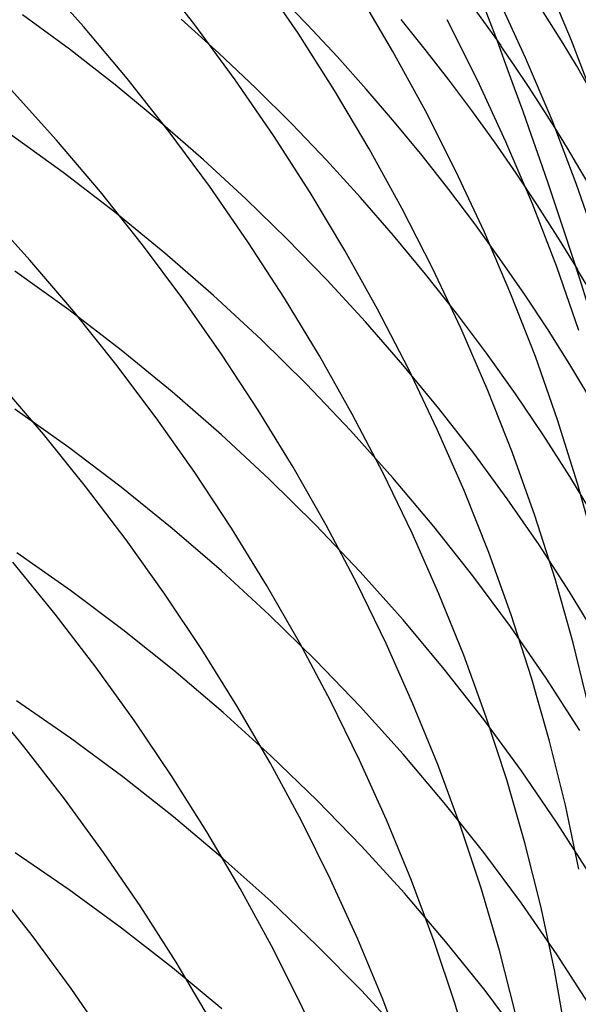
# Model space of a CAD drawing. Extents: x -383 to 1849, y -1185 to -529.
# Tile 841 of 870: x 1841.22 to 1845.14, y -933.67 to -926.76. Entities that reach past the tile are written whole.
import ezdxf

# ---------------------------------------------------------------- set-up
doc = ezdxf.new("R2010")
doc.units = 0
doc.layers.add('PREDEFINITO', color=7, linetype='CONTINUOUS')

msp = doc.modelspace()

# ---------------------------------------------------------------- linework, layer by layer
at = {"layer": 'PREDEFINITO'}
for p, q in [((1842.4497, -926.7931, 537.4958), (1842.1552, -926.4161, 537.3783)), ((1841.6669, -926.8046, 535.4386), (1841.3484, -926.4479, 535.3242)), ((1843.1739, -926.8519, 539.5567), (1842.9048, -926.4568, 539.4376)), ((1845.093, -926.9037, 547.5628), (1844.9086, -926.4619, 547.4554)), ((1843.2403, -926.7919, 615.5451), (1843.0269, -926.5719, 615.6476)), ((1843.8391, -926.9793, 541.6166), (1843.5973, -926.5683, 541.4977)), ((1844.5989, -926.9384, 611.2669), (1844.3204, -926.5505, 611.431)), ((1844.7709, -927.0233, 545.6231), (1844.5711, -926.5888, 545.5103)), ((1841.569, -926.9641, 619.8167), (1841.24, -926.7217, 619.9399)), ((1842.6184, -926.9916, 617.6083), (1842.3535, -926.7522, 617.7251)), ((1844.0664, -926.9662, 613.3416), (1843.8964, -926.7559, 613.4352)), ((1844.4332, -927.1823, 543.6787), (1844.2193, -926.7563, 543.5611)), ((1841.9738, -927.1702, 535.5576), (1841.6669, -926.8046, 535.4386)), ((1842.7319, -927.1781, 537.6174), (1842.4497, -926.7931, 537.4958)), ((1843.43, -927.2543, 539.6792), (1843.1739, -926.8519, 539.5567)), ((1843.4487, -927.0159, 615.4405), (1843.2403, -926.7919, 615.5451)), ((1845.2627, -927.3505, 547.6722), (1845.093, -926.9037, 547.5628)), ((1841.8904, -927.2149, 619.689), (1841.569, -926.9641, 619.8167)), ((1842.8768, -927.2368, 617.4884), (1842.6184, -926.9916, 617.6083)), ((1844.0675, -927.3968, 541.7385), (1843.8391, -926.9793, 541.6166)), ((1844.2323, -927.1794, 613.2466), (1844.0664, -926.9662, 613.3416)), ((1843.6521, -927.2437, 615.334), (1843.4487, -927.0159, 615.4405)), ((1844.9562, -927.4632, 545.7383), (1844.7709, -927.0233, 545.6231)), ((1842.2688, -927.5442, 535.6809), (1841.9738, -927.1702, 535.5576)), ((1843.0015, -927.5708, 537.7429), (1842.7319, -927.1781, 537.6174)), ((1844.3939, -927.3951, 613.1503), (1844.2323, -927.1794, 613.2466)), ((1844.633, -927.614, 543.7989), (1844.4332, -927.1823, 543.6787)), ((1841.4785, -927.6034, 533.6316), (1841.1595, -927.249, 533.5117)), ((1842.2039, -927.4737, 619.5569), (1841.8904, -927.2149, 619.689)), ((1843.1288, -927.4876, 617.3656), (1842.8768, -927.2368, 617.4884)), ((1843.673, -927.6636, 539.8052), (1843.43, -927.2543, 539.6792)), ((1843.8504, -927.4752, 615.2256), (1843.6521, -927.2437, 615.334)), ((1844.2819, -927.8204, 541.8634), (1844.0675, -927.3968, 541.7385)), ((1844.5513, -927.6135, 613.0528), (1844.3939, -927.3951, 613.1503)), ((1842.5094, -927.7403, 619.4204), (1842.2039, -927.4737, 619.5569)), ((1844.0436, -927.7104, 615.1154), (1843.8504, -927.4752, 615.2256)), ((1845.1268, -927.9078, 545.8557), (1844.9562, -927.4632, 545.7383)), ((1842.5516, -927.9264, 535.8084), (1842.2688, -927.5442, 535.6809)), ((1843.3741, -927.7438, 617.2399), (1843.1288, -927.4876, 617.3656)), ((1841.5252, -927.8298, 621.5939), (1841.1539, -927.5621, 621.7365)), ((1841.7859, -927.9666, 533.7563), (1841.4785, -927.6034, 533.6316)), ((1843.2583, -927.9708, 537.8721), (1843.0015, -927.5708, 537.7429)), ((1844.7044, -927.8344, 612.954), (1844.5513, -927.6135, 613.0528)), ((1844.8183, -928.0509, 543.9216), (1844.633, -927.614, 543.7989)), ((1843.9024, -928.0794, 539.9344), (1843.673, -927.6636, 539.8052)), ((1842.8067, -928.0144, 619.2797), (1842.5094, -927.7403, 619.4204)), ((1843.6126, -928.0052, 617.1114), (1843.3741, -927.7438, 617.2399)), ((1844.2314, -927.949, 615.0033), (1844.0436, -927.7104, 615.1154)), ((1844.4823, -928.2496, 541.9912), (1844.2819, -927.8204, 541.8634)), ((1841.8869, -928.108, 621.4453), (1841.5252, -927.8298, 621.5939)), ((1844.8531, -928.0576, 612.854), (1844.7044, -927.8344, 612.954)), ((1842.8218, -928.3161, 535.9401), (1842.5516, -927.9264, 535.8084)), ((1844.4139, -928.191, 614.8896), (1844.2314, -927.949, 615.0033)), ((1845.2823, -928.3569, 545.9753), (1845.1268, -927.9078, 545.8557)), ((1842.0814, -928.3382, 533.8855), (1841.7859, -927.9666, 533.7563)), ((1843.0956, -928.2958, 619.1351), (1842.8067, -928.0144, 619.2797)), ((1843.502, -928.3776, 538.0048), (1843.2583, -927.9708, 537.8721)), ((1843.8442, -928.2717, 616.9802), (1843.6126, -928.0052, 617.1114)), ((1841.2907, -928.4456, 531.8448), (1840.9715, -928.0933, 531.7193)), ((1844.118, -928.5012, 540.0667), (1843.9024, -928.0794, 539.9344)), ((1844.9889, -928.4927, 544.0468), (1844.8183, -928.0509, 543.9216)), ((1844.9973, -928.2832, 612.7529), (1844.8531, -928.0576, 612.854)), ((1842.2388, -928.3963, 621.2908), (1841.8869, -928.108, 621.4453)), ((1844.5909, -928.4362, 614.7741), (1844.4139, -928.191, 614.8896)), ((1843.3758, -928.5841, 618.9865), (1843.0956, -928.2958, 619.1351)), ((1844.0688, -928.543, 616.8464), (1843.8442, -928.2717, 616.9802)), ((1844.6682, -928.6841, 542.1216), (1844.4823, -928.2496, 541.9912)), ((1845.137, -928.5111, 612.6506), (1844.9973, -928.2832, 612.7529)), ((1842.3648, -928.7177, 534.0191), (1842.0814, -928.3382, 533.8855)), ((1843.0792, -928.713, 536.0756), (1842.8218, -928.3161, 535.9401)), ((1843.7321, -928.7907, 538.1411), (1843.502, -928.3776, 538.0048)), ((1841.5984, -928.8066, 531.9753), (1841.2907, -928.4456, 531.8448)), ((1842.5805, -928.6942, 621.1307), (1842.2388, -928.3963, 621.2908)), ((1844.7623, -928.6846, 614.6571), (1844.5909, -928.4362, 614.7741)), ((1844.3195, -928.9285, 540.2021), (1844.118, -928.5012, 540.0667)), ((1845.1444, -928.9389, 544.1743), (1844.9889, -928.4927, 544.0468)), ((1841.5638, -928.795, 623.3175), (1841.1862, -928.5234, 623.4692)), ((1843.6473, -928.8792, 618.8342), (1843.3758, -928.5841, 618.9865)), ((1844.2861, -928.8189, 616.7102), (1844.0688, -928.543, 616.8464)), ((1842.6356, -929.1048, 534.1571), (1842.3648, -928.7177, 534.0191)), ((1842.9117, -929.0015, 620.9653), (1842.5805, -928.6942, 621.1307)), ((1843.3234, -929.1166, 536.2149), (1843.0792, -928.713, 536.0756)), ((1844.8394, -929.1233, 542.2547), (1844.6682, -928.6841, 542.1216)), ((1844.9281, -928.9359, 614.5384), (1844.7623, -928.6846, 614.6571)), ((1843.9485, -929.2098, 538.2806), (1843.7321, -928.7907, 538.1411)), ((1841.9315, -929.0772, 623.1594), (1841.5638, -928.795, 623.3175)), ((1841.8941, -929.1759, 532.1106), (1841.5984, -928.8066, 531.9753)), ((1844.4962, -929.0994, 616.5715), (1844.2861, -928.8189, 616.7102)), ((1843.9096, -929.1807, 618.6782), (1843.6473, -928.8792, 618.8342)), ((1844.5065, -929.361, 540.3403), (1844.3195, -928.9285, 540.2021)), ((1845.0883, -929.1902, 614.4183), (1844.9281, -928.9359, 614.5384)), ((1843.2322, -929.3176, 620.7946), (1842.9117, -929.0015, 620.9653)), ((1842.2888, -929.3697, 622.9951), (1841.9315, -929.0772, 623.1594)), ((1842.8935, -929.499, 534.2991), (1842.6356, -929.1048, 534.1571)), ((1843.5542, -929.5266, 536.3579), (1843.3234, -929.1166, 536.2149)), ((1844.6988, -929.3841, 616.4304), (1844.4962, -929.0994, 616.5715)), ((1844.9955, -929.5669, 542.3902), (1844.8394, -929.1233, 542.2547)), ((1842.1777, -929.5531, 532.2505), (1841.8941, -929.1759, 532.1106)), ((1844.1628, -929.4883, 618.5188), (1843.9096, -929.1807, 618.6782)), ((1845.2426, -929.4473, 614.2967), (1845.0883, -929.1902, 614.4183)), ((1844.1507, -929.6344, 538.4233), (1843.9485, -929.2098, 538.2806)), ((1841.3855, -929.6682, 530.209), (1841.0768, -929.3096, 530.0729)), ((1843.5417, -929.6424, 620.6189), (1843.2322, -929.3176, 620.7946)), ((1842.6356, -929.6721, 622.8247), (1842.2888, -929.3697, 622.9951)), ((1844.6788, -929.7982, 540.4813), (1844.5065, -929.361, 540.3403)), ((1844.8938, -929.6729, 616.2872), (1844.6988, -929.3841, 616.4304)), ((1841.564, -929.7618, 625.0397), (1841.1863, -929.4933, 625.1967)), ((1842.4487, -929.9377, 532.3949), (1842.1777, -929.5531, 532.2505)), ((1843.1384, -929.8998, 534.4452), (1842.8935, -929.499, 534.2991)), ((1843.7712, -929.9425, 536.5044), (1843.5542, -929.5266, 536.3579)), ((1844.4065, -929.8019, 618.3561), (1844.1628, -929.4883, 618.5188)), ((1845.1362, -930.0144, 542.528), (1844.9955, -929.5669, 542.3902)), ((1841.6823, -930.0351, 530.3501), (1841.3855, -929.6682, 530.209)), ((1842.9715, -929.984, 622.6486), (1842.6356, -929.6721, 622.8247)), ((1843.8399, -929.9753, 620.4384), (1843.5417, -929.6424, 620.6189)), ((1844.3385, -930.0641, 538.569), (1844.1507, -929.6344, 538.4233)), ((1845.0811, -929.9657, 616.1418), (1844.8938, -929.6729, 616.2872)), ((1841.9316, -930.0408, 624.8761), (1841.564, -929.7618, 625.0397)), ((1844.6406, -930.1211, 618.1902), (1844.4065, -929.8019, 618.3561)), ((1844.8361, -930.2396, 540.6248), (1844.6788, -929.7982, 540.4813)), ((1842.7069, -930.3293, 532.5436), (1842.4487, -929.9377, 532.3949)), ((1843.3697, -930.3069, 534.595), (1843.1384, -929.8998, 534.4452)), ((1843.974, -930.3638, 536.6542), (1843.7712, -929.9425, 536.5044)), ((1845.2605, -930.2622, 615.9943), (1845.0811, -929.9657, 616.1418)), ((1841.967, -930.4097, 530.496), (1841.6823, -930.0351, 530.3501)), ((1843.2962, -930.305, 622.467), (1842.9715, -929.984, 622.6486)), ((1844.1266, -930.316, 620.2534), (1843.8399, -929.9753, 620.4384)), ((1845.2613, -930.4654, 542.6681), (1845.1362, -930.0144, 542.528)), ((1842.289, -930.33, 624.706), (1841.9316, -930.0408, 624.8761)), ((1844.5116, -930.4984, 538.7177), (1844.3385, -930.0641, 538.569)), ((1844.8649, -930.4457, 618.0212), (1844.6406, -930.1211, 618.1902)), ((1844.978, -930.6848, 540.7709), (1844.8361, -930.2396, 540.6248)), ((1843.6094, -930.6346, 622.28), (1843.2962, -930.305, 622.467)), ((1843.5874, -930.7199, 534.7486), (1843.3697, -930.3069, 534.595)), ((1842.6358, -930.629, 624.5297), (1842.289, -930.33, 624.706)), ((1842.952, -930.7275, 532.6965), (1842.7069, -930.3293, 532.5436)), ((1844.1625, -930.7902, 536.8073), (1843.974, -930.3638, 536.6542)), ((1844.4013, -930.6641, 620.064), (1844.1266, -930.316, 620.2534)), ((1842.2391, -930.7917, 530.6467), (1841.967, -930.4097, 530.496)), ((1845.0791, -930.7754, 617.8493), (1844.8649, -930.4457, 618.0212)), ((1841.5762, -930.7668, 626.7397), (1841.1987, -930.5017, 626.9018)), ((1844.6697, -930.9369, 538.8691), (1844.5116, -930.4984, 538.7177)), ((1841.4676, -930.9317, 528.6081), (1841.17, -930.5676, 528.4613)), ((1842.9717, -930.9374, 624.3475), (1842.6358, -930.629, 624.5297)), ((1843.9108, -930.9726, 622.0879), (1843.6094, -930.6346, 622.28)), ((1843.1836, -931.1319, 532.8534), (1842.952, -930.7275, 532.6965)), ((1843.7909, -931.1382, 534.9057), (1843.5874, -930.7199, 534.7486)), ((1844.6639, -931.0192, 619.8704), (1844.4013, -930.6641, 620.064)), ((1845.1042, -931.1334, 540.9193), (1844.978, -930.6848, 540.7709)), ((1841.9436, -931.0424, 626.5707), (1841.5762, -930.7668, 626.7397)), ((1842.4984, -931.1806, 530.8018), (1842.2391, -930.7917, 530.6467)), ((1844.3363, -931.2212, 536.9634), (1844.1625, -930.7902, 536.8073)), ((1845.2831, -931.1099, 617.6747), (1845.0791, -930.7754, 617.8493)), ((1841.753, -931.3035, 528.76), (1841.4676, -930.9317, 528.6081)), ((1843.2964, -931.2547, 624.1595), (1842.9717, -930.9374, 624.3475)), ((1844.2001, -931.3186, 621.891), (1843.9108, -930.9726, 622.0879)), ((1844.8124, -931.3792, 539.0231), (1844.6697, -930.9369, 538.8691)), ((1842.3007, -931.3279, 626.3951), (1841.9436, -931.0424, 626.5707)), ((1844.9141, -931.381, 619.6728), (1844.6639, -931.0192, 619.8704)), ((1843.4015, -931.542, 533.0141), (1843.1836, -931.1319, 532.8534)), ((1843.9801, -931.5615, 535.0661), (1843.7909, -931.1382, 534.9057)), ((1845.2144, -931.585, 541.0699), (1845.1042, -931.1334, 540.9193)), ((1842.7447, -931.5761, 530.9613), (1842.4984, -931.1806, 530.8018)), ((1843.6096, -931.5807, 623.9661), (1843.2964, -931.2547, 624.1595)), ((1844.4951, -931.6563, 537.1225), (1844.3363, -931.2212, 536.9634)), ((1842.0259, -931.6825, 528.9168), (1841.753, -931.3035, 528.76)), ((1842.6471, -931.6232, 626.2131), (1842.3007, -931.3279, 626.3951)), ((1844.477, -931.672, 621.6894), (1844.2001, -931.3186, 621.891)), ((1844.9395, -931.8248, 539.1796), (1844.8124, -931.3792, 539.0231)), ((1845.1515, -931.7491, 619.4714), (1844.9141, -931.381, 619.6728)), ((1841.2487, -931.8608, 526.8843), (1840.9505, -931.4996, 526.7318)), ((1841.5749, -931.8022, 628.4227), (1841.1976, -931.5403, 628.5902)), ((1843.6053, -931.9574, 533.1786), (1843.4015, -931.542, 533.0141)), ((1842.9827, -931.9277, 626.025), (1842.6471, -931.6232, 626.2131)), ((1842.9775, -931.9776, 531.125), (1842.7447, -931.5761, 530.9613)), ((1843.911, -931.9148, 623.7674), (1843.6096, -931.5807, 623.9661)), ((1844.1545, -931.9893, 535.2298), (1843.9801, -931.5615, 535.0661)), ((1842.2861, -932.0683, 529.0782), (1842.0259, -931.6825, 528.9168)), ((1844.7411, -932.0325, 621.4834), (1844.477, -931.672, 621.6894)), ((1844.6385, -932.0952, 537.2843), (1844.4951, -931.6563, 537.1225)), ((1841.9423, -932.0745, 628.2483), (1841.5749, -931.8022, 628.4227)), ((1845.0506, -932.2733, 539.3385), (1844.9395, -931.8248, 539.1796)), ((1841.5348, -932.2295, 527.042), (1841.2487, -931.8608, 526.8843)), ((1843.307, -932.241, 625.831), (1842.9827, -931.9277, 626.025)), ((1843.7947, -932.3778, 533.3465), (1843.6053, -931.9574, 533.1786)), ((1844.2002, -932.2567, 623.5637), (1843.911, -931.9148, 623.7674)), ((1843.1966, -932.3847, 531.2927), (1842.9775, -931.9776, 531.125)), ((1844.314, -932.4213, 535.3966), (1844.1545, -931.9893, 535.2298)), ((1844.9923, -932.3997, 621.2732), (1844.7411, -932.0325, 621.4834)), ((1842.2993, -932.3566, 628.0669), (1841.9423, -932.0745, 628.2483)), ((1842.5331, -932.4605, 529.2442), (1842.2861, -932.0683, 529.0782)), ((1844.7663, -932.5375, 537.4488), (1844.6385, -932.0952, 537.2843)), ((1841.8084, -932.6054, 527.2048), (1841.5348, -932.2295, 527.042)), ((1843.6197, -932.5629, 625.6313), (1843.307, -932.241, 625.831)), ((1844.4771, -932.6061, 623.3552), (1844.2002, -932.2567, 623.5637)), ((1845.1454, -932.7243, 539.4995), (1845.0506, -932.2733, 539.3385)), ((1842.6457, -932.6482, 627.8791), (1842.2993, -932.3566, 628.0669)), ((1843.4016, -932.7971, 531.4643), (1843.1966, -932.3847, 531.2927)), ((1843.9695, -932.8025, 533.5179), (1843.7947, -932.3778, 533.3465)), ((1844.4582, -932.857, 535.5662), (1844.314, -932.4213, 535.3966)), ((1845.2301, -932.7733, 621.0591), (1844.9923, -932.3997, 621.2732)), ((1842.7668, -932.8588, 529.4146), (1842.5331, -932.4605, 529.2442)), ((1843.9207, -932.8929, 625.4262), (1843.6197, -932.5629, 625.6313)), ((1844.8782, -932.9826, 537.6158), (1844.7663, -932.5375, 537.4488)), ((1841.5662, -932.8677, 630.086), (1841.1884, -932.6087, 630.2588)), ((1842.0693, -932.9881, 527.3725), (1841.8084, -932.6054, 527.2048)), ((1842.9813, -932.949, 627.6849), (1842.6457, -932.6482, 627.8791)), ((1844.7413, -932.9625, 623.1421), (1844.4771, -932.6061, 623.3552)), ((1843.5923, -933.2144, 531.6396), (1843.4016, -932.7971, 531.4643)), ((1844.1293, -933.2313, 533.6924), (1843.9695, -932.8025, 533.5179)), ((1841.3071, -933.1891, 525.3441), (1841.0203, -932.8235, 525.1805)), ((1841.9339, -933.1368, 629.9059), (1841.5662, -932.8677, 630.086)), ((1842.9868, -933.2626, 529.5891), (1842.7668, -932.8588, 529.4146)), ((1844.5867, -933.2959, 535.7387), (1844.4582, -932.857, 535.5662)), ((1844.2095, -933.2305, 625.2159), (1843.9207, -932.8929, 625.4262)), ((1842.317, -933.3771, 527.545), (1842.0693, -932.9881, 527.3725)), ((1843.3055, -933.2585, 627.4846), (1842.9813, -932.949, 627.6849)), ((1844.9924, -933.3255, 622.9247), (1844.7413, -932.9625, 623.1421)), ((1844.9738, -933.4301, 537.7851), (1844.8782, -932.9826, 537.6158)), ((1842.2913, -933.4158, 629.7187), (1841.9339, -933.1368, 629.9059)), ((1841.5815, -933.5618, 525.5129), (1841.3071, -933.1891, 525.3441)), ((1843.7683, -933.636, 531.8183), (1843.5923, -933.2144, 531.6396)), ((1843.1928, -933.6716, 529.7677), (1842.9868, -933.2626, 529.5891)), ((1843.6183, -933.5764, 627.2785), (1843.3055, -933.2585, 627.4846)), ((1844.2737, -933.6637, 533.87), (1844.1293, -933.2313, 533.6924)), ((1844.4858, -933.5755, 625.0007), (1844.2095, -933.2305, 625.2159)), ((1844.6993, -933.7377, 535.9138), (1844.5867, -933.2959, 535.7387)), ((1845.2302, -933.6948, 622.7032), (1844.9924, -933.3255, 622.9247)), ((1842.6382, -933.7041, 629.5248), (1842.2913, -933.4158, 629.7187)), ((1842.5514, -933.772, 527.722), (1842.317, -933.3771, 527.545)), ((1845.0528, -933.8797, 537.9566), (1844.9738, -933.4301, 537.7851)), ((1841.8431, -933.9412, 525.6867), (1841.5815, -933.5618, 525.5129)), ((1843.9193, -933.9023, 627.0668), (1843.6183, -933.5764, 627.2785)), ((1844.7495, -933.9274, 624.7808), (1844.4858, -933.5755, 625.0007)), ((1843.3844, -934.0853, 529.9501), (1843.1928, -933.6716, 529.7677)), ((1843.9293, -934.0615, 532.0005), (1843.7683, -933.636, 531.8183)), ((1844.4026, -934.0993, 534.0505), (1844.2737, -933.6637, 533.87))]:
    msp.add_line(p, q, dxfattribs=at)
at = {"layer": 'PREDEFINITO', "extrusion": (0.001264, 0.042708, 0.999087)}
msp.add_arc((-1858.5651, 897.1737, 530.6082), 14.9974, 125.19531, 297.29973, dxfattribs=at)
at = {"layer": 'PREDEFINITO', "extrusion": (0.015277, 0.101694, 0.994698)}
msp.add_arc((-1949.4277, 700.9212, 493.7866), 14.997, 132.05505, 314.63656, dxfattribs=at)
at = {"layer": 'PREDEFINITO', "extrusion": (-0.016807, -0.326121, 0.945179)}
msp.add_arc((1877.5345, -594.1838, 841.4257), 14.9744, 51.68409, 297.64988, dxfattribs=at)
at = {"layer": 'PREDEFINITO', "extrusion": (-0.825009, 0.184744, 0.534069)}
msp.add_arc((536.9051, 1557.1668, -1366.5856), 45.8764, 135.73291, 154.19048, dxfattribs=at)
at = {"layer": 'PREDEFINITO', "extrusion": (-0.016823, -0.381611, 0.92417)}
msp.add_arc((1871.3411, -555.8657, 885.7083), 14.962, 305.71369, 39.07971, dxfattribs=at)
at = {"layer": 'PREDEFINITO', "extrusion": (-0.016773, -0.399813, 0.916443)}
msp.add_arc((1869.5367, -541.8246, 899.8551), 14.9721, 309.21876, 34.80961, dxfattribs=at)
at = {"layer": 'PREDEFINITO', "extrusion": (-0.016766, -0.417879, 0.908348)}
msp.add_arc((1868.034, -526.9498, 913.5707), 14.9358, 312.91552, 30.70215, dxfattribs=at)
at = {"layer": 'PREDEFINITO', "extrusion": (-0.016827, -0.435778, 0.899897)}
msp.add_arc((1866.779, -511.2153, 926.7861), 14.9217, 316.6722, 26.01555, dxfattribs=at)
at = {"layer": 'PREDEFINITO', "extrusion": (-0.016907, -0.453408, 0.891143)}
msp.add_arc((1865.6153, -494.9719, 939.5302), 14.9667, 320.51935, 19.23476, dxfattribs=at)

doc.saveas('drawing.dxf')
